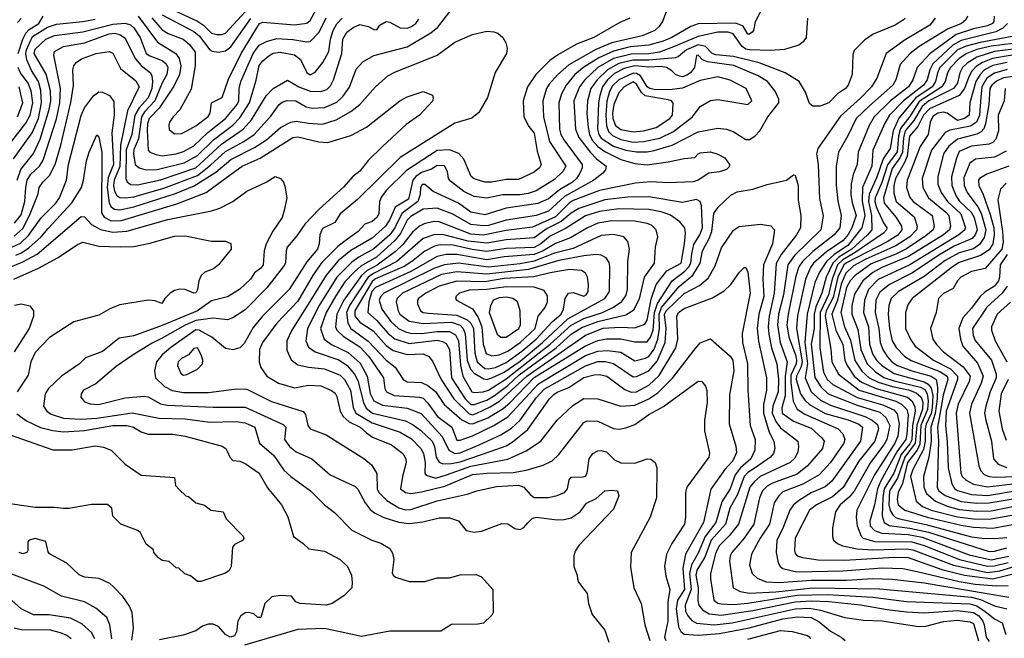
# Model space of a CAD drawing. Extents: x 501367 to 657802, y 482273 to 547541.
# Tile 380 of 656: x 609857 to 615440, y 493258 to 496766. Entities that reach past the tile are written whole.
import ezdxf

# ---------------------------------------------------------------- set-up
doc = ezdxf.new("R2010")
doc.units = 0

msp = doc.modelspace()

# ---------------------------------------------------------------- linework, layer by layer
at = {"layer": '0CON20XD'}
for points in [[(610606.6, 496776.6), (610665, 496708.3), (610698.4, 496688.4), (610784.6, 496655), (610820, 496625), (610851.5, 496581.5), (610853, 496505), (610828.9, 496371.1), (610766, 496254), (610727.1, 496215), (610707.5, 496185), (610703.2, 496166.8), (610705, 496143.8), (610735, 496118.6), (610775, 496121.1), (610805.3, 496134.7), (610855, 496163.8), (610925, 496216.7), (610937.3, 496235), (610944.2, 496295), (611005.5, 496324.5), (611041.5, 496428.5), (611112.2, 496575), (611216.8, 496745), (611235, 496752.2), (611415, 496737.3), (611485, 496745.3), (611505, 496761.2), (611570, 496885)], [(610688.8, 496838.8), (610865, 496757.2), (610899.7, 496735), (610945, 496688.7), (610975, 496681.3), (611005, 496682.2), (611025, 496690), (611137.2, 496812.8)], [(613544.4, 496865.6), (613502.7, 496755), (613483.4, 496726.6), (613458.5, 496705), (613386.3, 496673.7), (613214.5, 496635.5), (613123.4, 496596.6), (612970.5, 496509.5), (612906, 496454), (612859.9, 496400.1), (612844.2, 496375), (612822.8, 496305), (612827.6, 496215), (612861.3, 496075), (612954, 495935), (612936.7, 495905), (612890.1, 495859.9), (612785, 495796.1), (612739.5, 495780.5), (612695, 495773), (612595, 495773.2), (612505, 495754.3), (612435, 495763.9), (612375, 495792.2), (612300.6, 495850.6), (612288.9, 495865), (612282.9, 495905), (612265, 495936.2), (612225, 495939.7), (612192.2, 495917.8), (612135, 495899), (612103.4, 495876.6), (612086.4, 495855), (612061.9, 495748.1), (611986.7, 495703.3), (611955, 495632.5), (611930.8, 495595), (611855, 495526.7), (611735, 495456.6), (611662.1, 495397.9), (611595, 495317.9), (611522.1, 495197.9), (611400.3, 495005), (611371.8, 494945), (611371.3, 494891.3), (611396.3, 494836.3), (611435, 494809.3), (611495, 494794.8), (611585.7, 494785.7), (611675, 494749.8), (611699.6, 494725), (611733, 494665), (611747.1, 494567.1), (611764, 494535), (611855, 494480.6), (612015, 494426), (612079.1, 494389.1), (612131.4, 494335), (612146.7, 494306.7), (612156.2, 494255), (612154.6, 494195), (612162.4, 494182.4), (612215.8, 494165.8), (612277.5, 494185), (612415, 494233.1), (612625.8, 494274.2), (612729.3, 494320.7), (612812.5, 494375), (612905.2, 494494.8), (612992.9, 494577.1), (613055, 494617.4), (613135, 494616.4), (613265, 494574.7), (613345, 494579), (613424.6, 494615.4), (613475, 494650.7), (613557.9, 494732.1), (613679.8, 494890.2), (613715, 494932.9), (613775, 494956), (613885, 494858.5), (613900.3, 494835), (613906.4, 494775), (613881.3, 494638.7), (613880, 494475), (613918, 494348), (613922.1, 494312.1), (613900.8, 494265), (613855.7, 494214.3), (613776.8, 494103.2), (613734, 493915), (613633, 493735), (613617.1, 493655), (613625.9, 493534.1), (613586.3, 493473.7), (613578.8, 493425), (613592.1, 493322.1), (613605.7, 493295.7), (613625, 493281.2), (613705, 493275.5), (613825.1, 493284.9), (613993.5, 493316.5), (614185, 493368), (614265, 493380.4), (614345, 493375.8), (614390.8, 493350.8), (614455, 493297.6), (614514.4, 493265), (614537.1, 493245)], [(614074, 496845), (614027.1, 496752.9), (614018, 496705), (614010, 496695), (613995, 496682.9), (613985, 496683.1), (613959.8, 496729.8), (613916.9, 496746.9), (613705, 496741.4), (613663.5, 496726.5), (613554.6, 496665), (613505, 496644.6), (613425, 496621.8), (613318.5, 496611.5), (613225, 496587.4), (613140.1, 496549.9), (613055, 496496.2), (613005.8, 496454.2), (612955, 496394.7), (612928.9, 496345), (612914.3, 496295), (612918.4, 496145), (612926.1, 496115), (612941.9, 496085), (613046.7, 495945), (613046.2, 495925), (613033.9, 495895), (613013.9, 495865), (612991.7, 495845), (612918.8, 495801.2), (612855, 495750.2), (612795, 495722.8), (612615, 495697.9), (612495, 495659.8), (612415.5, 495675), (612345.4, 495725), (612201.3, 495791.3), (612155, 495831.3), (612139.5, 495830.5), (612130.7, 495815), (612127.7, 495775), (612114.3, 495735), (612023.7, 495666.3), (611984.1, 495585), (611955, 495546.5), (611865, 495465.8), (611780.3, 495419.7), (611739.5, 495390.5), (611654.7, 495305.3), (611555.1, 495144.9), (611488.4, 495015), (611479.2, 494945), (611495, 494909.1), (611531.7, 494881.7), (611666.8, 494836.8), (611714.8, 494805), (611755.2, 494755), (611775, 494719.2), (611806.9, 494595), (611822.5, 494562.5), (611856.7, 494535), (612045, 494490.2), (612088.6, 494468.6), (612129, 494439), (612196.7, 494375), (612209.8, 494345), (612218.8, 494285), (612235, 494256.1), (612257.3, 494247.3), (612305, 494249), (612355, 494259), (612531.2, 494318.8), (612615, 494350.2), (612650.3, 494369.7), (612738.4, 494441.6), (612860.3, 494615), (612885, 494640.5), (612905, 494654.2), (612970.7, 494679.3), (613055, 494736.7), (613115, 494751.3), (613145, 494753.5), (613185.6, 494745), (613288.1, 494668.1), (613325, 494653.2), (613355, 494656.4), (613425, 494692.4), (613482.7, 494747.3), (613577.3, 494905), (613589, 494955), (613582.8, 495085), (613592.7, 495105), (613625, 495128.6), (613785, 495188.9), (613852.1, 495227.9), (613890, 495265), (613938.8, 495335), (613965, 495360), (613975, 495360), (613985, 495333.3), (613999.2, 495215), (613954.2, 494985.8), (613955.3, 494935), (613984.8, 494815), (613986.4, 494665), (613998.6, 494465), (614028.1, 494385), (614025.6, 494325), (614002.8, 494275), (613945, 494224.8), (613914.3, 494185), (613885, 494106.2), (613837.5, 494032.5), (613803.5, 493915), (613743.7, 493835), (613705, 493739.8), (613665.5, 493674.4), (613655.8, 493625), (613663.6, 493535), (613630.2, 493445), (613632.5, 493412.5), (613644.7, 493385), (613668.8, 493358.8), (613694.3, 493344.3), (613795, 493333.6), (613896.9, 493345), (614255, 493424.9), (614335, 493428.3), (614398.3, 493418.3), (614536, 493376), (614641.3, 493361.3), (614745, 493357), (614955, 493325.3), (614995, 493326.4), (615095, 493353.6), (615175, 493361.1), (615245, 493352), (615265, 493341.1), (615293.2, 493243.2)], [(609825, 495538.5), (609875, 495582.3), (609913.6, 495655), (609962.4, 495777.6), (609968.1, 495815), (609988.5, 495845), (610027, 495883), (610057.4, 495945), (610091.2, 496055), (610146.7, 496296.7), (610162.1, 496392.1), (610157.8, 496482.2), (610163.5, 496505), (610176.6, 496523.4), (610207.1, 496542.9), (610291.2, 496575), (610365, 496586.1), (610385, 496576.9), (610428.6, 496488.6), (610515, 496418.5), (610535.3, 496385), (610468.7, 496248.7), (610429.5, 496055), (610425.8, 495934.2), (610393.7, 495855), (610389.1, 495825), (610395, 495792.7), (610408.6, 495768.6), (610425, 495756.7), (610455, 495754.8), (610505, 495761.2), (610675, 495809.9), (610865, 495882.7), (610939.9, 495940.1), (611025, 496018.9), (611128.8, 496075), (611186.1, 496113.9), (611280.7, 496219.3), (611327.9, 496285), (611345, 496298.2), (611373.2, 496306.8), (611422.5, 496305), (611481.8, 496271.8), (611515, 496264.8), (611585, 496267.7), (611655, 496298.6), (611690.3, 496329.7), (611727.2, 496382.8), (611765.2, 496484.8), (611802.6, 496527.4), (611865, 496562), (612055, 496612.7), (612188.1, 496691.9), (612227.2, 496722.8), (612297.5, 496815)], [(609847.6, 496575), (609874.1, 496655.9), (609891, 496689), (609910.7, 496709.3), (609966.2, 496745), (609991.1, 496785)], [(610528.4, 496785), (610638.3, 496638.3), (610743.4, 496575), (610760.5, 496545), (610771.3, 496505), (610763.7, 496455), (610731.8, 496388.2), (610648.6, 496265), (610591.3, 496205), (610582, 496175), (610580.8, 496139.2), (610584.7, 496025), (610595, 496014.7), (610631, 496001), (610665, 495994), (610745, 496005.2), (610785, 496017.8), (610845, 496051.2), (610924.7, 496125.3), (611025, 496206.4), (611089.8, 496285), (611098.8, 496305), (611100.7, 496375), (611110.7, 496415), (611180.6, 496575), (611215, 496621.5), (611257.2, 496642.8), (611315, 496658.4), (611405, 496654), (611485, 496640.5), (611505, 496642.9), (611555.8, 496694.2), (611595, 496775.4)], [(610665, 496793.2), (610845, 496698.5), (610874.5, 496674.5), (610935, 496595.7), (610948.1, 496588.1), (610985, 496582.5), (611025, 496588.8), (611055, 496611.7), (611168.2, 496771.8)], [(613317.5, 496775), (613259.4, 496750.6), (613113.3, 496665), (613013.4, 496626.6), (612912.5, 496567.5), (612863.6, 496535), (612783.8, 496455), (612736.1, 496385), (612712.7, 496305), (612715.8, 496215.8), (612745, 496160.6), (612775, 496122), (612790.8, 496020.9), (612813.6, 495945), (612803.6, 495925), (612775, 495900.4), (612685, 495859.6), (612615, 495860.3), (612535, 495845.3), (612495, 495844.7), (612435, 495863.9), (612417.3, 495877.3), (612375.6, 495975.6), (612347.8, 496007.8), (612295, 496027.1), (612225, 496024.3), (612050.1, 495909.9), (611935, 495796.4), (611908.3, 495761.7), (611896.6, 495735), (611893.8, 495665), (611882.2, 495645), (611855, 495621.2), (611815, 495605.6), (611776.7, 495565), (611695.6, 495505.6), (611660.3, 495479.7), (611571.1, 495388.9), (611521.9, 495318.1), (611435, 495170), (611315, 495044), (611234.6, 494935), (611217.8, 494895), (611215.4, 494825), (611225, 494794), (611259.4, 494745), (611325, 494705.4), (611415, 494677.9), (611495, 494692.7), (611565, 494688.9), (611625, 494663.8), (611645, 494647.8), (611655, 494629.2), (611674.2, 494545), (611691.6, 494515), (611725.7, 494485.7), (611787.3, 494455), (611822.9, 494422.9), (611857.6, 494397.6), (611965, 494354.6), (612030.4, 494305), (612046.2, 494275), (612049.2, 494255), (612026.8, 494175), (612017.3, 494105), (612044, 494084), (612075, 494079.5), (612135, 494087.8), (612268.5, 494121.5), (612425, 494186.8), (612505, 494194.5), (612655, 494197.4), (612728.6, 494211.4), (612825, 494239.7), (612875.6, 494264.4), (612915, 494299.6), (613055, 494482.5), (613075, 494490.5), (613135, 494489.1), (613225, 494448.4), (613255.8, 494444.2), (613295, 494452), (613345, 494469.6), (613425, 494526.1), (613508.1, 494571.9), (613705, 494716), (613725, 494713.3), (613745, 494687.5), (613752.9, 494662.9), (613754.3, 494595), (613740.5, 494495), (613739.6, 494435), (613767.8, 494307.8), (613765.5, 494285), (613639.6, 494115), (613633.3, 494085), (613633.2, 493945), (613626.7, 493905), (613555.2, 493794.8), (613523.8, 493735), (613513.9, 493665), (613520.5, 493610.5), (613544, 493535), (613532.8, 493465), (613532.2, 493355), (613512.9, 493265), (613520.5, 493245)], [(614323.8, 496775), (614315.9, 496664.1), (614299.9, 496640.1), (614275, 496621.2), (614193.6, 496596.4), (614115, 496590.2), (613995, 496594.5), (613975, 496598.3), (613953.9, 496613.9), (613903.5, 496685), (613874.4, 496694.4), (613815, 496695.1), (613705, 496670.6), (613565, 496611), (613485, 496581.4), (613425, 496572), (613325, 496569.6), (613225, 496545.5), (613134.4, 496495), (613060.7, 496425), (613031.1, 496385), (612998.8, 496305), (613008.1, 496145), (613028.1, 496098.1), (613093.1, 496013.1), (613127.5, 495977.5), (613182.1, 495935), (613177.9, 495915), (613163.5, 495895), (613113.1, 495855), (612946.1, 495763.9), (612855, 495680.5), (612785, 495655.8), (612726.2, 495646.2), (612615, 495629.6), (612515, 495599.3), (612486.4, 495596.4), (612415, 495604.5), (612313.6, 495663.6), (612225, 495697.5), (612145, 495690.8), (612075, 495650.4), (612055, 495628.8), (612015.7, 495554.3), (611985.8, 495515), (611880.6, 495419.4), (611792.4, 495367.6), (611753, 495335), (611701.3, 495278.7), (611650.2, 495199.8), (611595.5, 495105), (611562.4, 495015), (611584.1, 494955), (611624.6, 494924.6)], [(611576.6, 496523.4), (611610.8, 496585), (611619.5, 496655), (611635.5, 496705), (611655, 496742.4), (611684.7, 496775)], [(614878.6, 496775), (614868.6, 496765), (614820.8, 496735), (614696.2, 496683.8), (614648.9, 496651.1), (614589.3, 496590.7), (614580.9, 496569.1), (614577.8, 496455), (614555, 496394.3), (614540, 496375), (614495, 496344.5), (614445.7, 496295), (614395.8, 496275.8), (614355, 496275.8), (614335, 496291.2), (614312.5, 496355), (614276.9, 496415), (614197.1, 496465), (614050.6, 496520.6), (613905, 496557), (613805, 496566.5), (613784.3, 496575), (613745, 496613.7), (613705, 496622.4), (613637.4, 496595), (613593.6, 496556.4), (613575, 496548.9), (613425, 496535.4), (613335, 496536.8), (613255, 496517.7), (613189.3, 496480.7), (613130.7, 496425)], [(615048.7, 496775), (615018, 496735), (614878.1, 496651.9), (614770.8, 496575), (614718.1, 496435), (614687.4, 496385), (614625, 496320.2), (614511.6, 496218.4), (614383.2, 496035), (614376, 496006), (614384.7, 495944.7), (614391.3, 495751.3), (614412.9, 495652.9), (614399.5, 495575), (614250.5, 495429.5), (614212.9, 495375), (614187.8, 495205), (614160, 495095), (614154.3, 495035), (614170, 494935), (614209.4, 494825), (614197.2, 494745), (614198, 494632), (614179.2, 494565), (614181.3, 494535), (614245, 494489.8), (614345, 494449.2), (614405.3, 494395), (614417.8, 494375), (614408.4, 494335), (614325, 494235.9), (614265, 494188.5), (614125, 494136.7), (614095, 494119.8), (614069, 494095), (614051.6, 494055), (614020.4, 493905), (613964.6, 493825.4), (613895.8, 493745), (613886.3, 493725), (613881.7, 493695), (613903.1, 493545), (613943.1, 493523.1), (613995, 493512.9), (614145, 493520.6), (614355, 493543.7), (614732.2, 493537.8), (615255, 493491.2), (615305, 493478), (615385, 493441.4), (615455, 493424.8)], [(615231.9, 496785), (615222.4, 496765), (615197.3, 496745), (615117.6, 496712.4), (614956.8, 496613.2), (614906.5, 496575), (614849.2, 496510.8), (614825.3, 496425), (614808.1, 496395), (614675, 496276.5), (614600.8, 496205), (614553.5, 496106.5), (614500.3, 496015), (614487, 495935), (614487, 495827), (614496, 495736), (614514.7, 495655), (614508.3, 495585), (614474.7, 495545), (614355, 495451), (614295.2, 495395), (614275.9, 495365), (614258.2, 495311.8), (614213.8, 495095), (614207.8, 495035), (614218.6, 494965), (614256.7, 494865), (614261.9, 494835), (614259.5, 494815), (614229.8, 494750.2), (614228.9, 494708.9), (614242.2, 494602.2), (614266.5, 494556.5), (614309.3, 494529.3), (614498.1, 494445), (614525, 494418.1), (614536.3, 494385), (614530, 494365), (614455.1, 494254.9), (614390.3, 494185), (614297.6, 494132.4), (614185, 494088.1), (614161.2, 494065), (614134.8, 494025.2), (614109.6, 493905), (614055.2, 493825), (614006.8, 493735), (613996.2, 493675), (614011.2, 493625), (614038.1, 493598.1), (614089, 493579), (614163.8, 493573.9), (614345, 493586.9), (614545, 493588.3), (614695, 493596.9), (614803.7, 493593.7), (614985, 493573.2), (615465, 493491.9)], [(615383.1, 496785), (615380.2, 496755), (615372.9, 496745), (615345, 496730.8), (615265, 496714.1), (615167.4, 496682.6), (615019, 496575), (614945.2, 496494.8), (614922, 496425), (614896.8, 496385), (614794, 496305), (614702.4, 496215), (614673.9, 496166.1), (614610.8, 496015), (614606.4, 495945), (614582.2, 495887.8), (614571.3, 495835), (614570.8, 495775), (614577.9, 495727.9), (614600.2, 495655), (614575.4, 495585), (614555, 495546.9), (614526.6, 495513.4), (614431.1, 495448.9), (614357.4, 495385), (614340.3, 495359.7), (614313.1, 495295), (614267.2, 495087.2), (614262.4, 495015), (614294.2, 494825), (614286.4, 494793.6), (614262.2, 494745), (614260.6, 494725), (614284.7, 494644.7), (614309, 494609), (614335, 494584.1), (614425, 494532.9), (614555, 494496.5), (614615, 494472.7), (614636.2, 494455), (614623.9, 494375), (614461.5, 494148.5), (614423.7, 494116.3), (614345, 494082), (614278.2, 494041.8), (614245.3, 494015), (614223.6, 493985), (614183.1, 493876.9), (614150.8, 493815), (614145.9, 493745), (614158.5, 493685), (614169.5, 493665), (614184, 493654), (614264.3, 493634.3), (614525, 493639.6), (614746.9, 493656.9), (614865, 493653.1), (614946.8, 493636.8), (615185, 493579.6), (615275, 493564.5), (615395.1, 493554.9), (615462.9, 493557.2)], [(609822.8, 495977.2), (609927, 496125), (609963.8, 496206.2), (609981.2, 496295), (609976.8, 496365), (609963, 496415), (609925, 496477.6), (609898, 496538), (609891.6, 496575), (609895.1, 496595), (609930.3, 496669.7), (610015, 496724.3), (610065, 496741), (610215, 496755.7), (610285, 496769.1)], [(609827.8, 495612.2), (609865, 495659.1), (609886.6, 495735), (609891, 495815), (609899.4, 495855), (609921.1, 495888.9), (609970.2, 495935), (609990.7, 495969.3), (610066.4, 496203.6), (610083.9, 496295), (610087.8, 496375), (610050.3, 496565), (610055.3, 496585), (610105.7, 496614.3), (610225, 496635.2), (610365, 496685.4), (610395, 496688.9), (610425, 496682.2), (610455, 496661.3), (610511.4, 496545), (610546, 496506), (610598.2, 496465), (610607.2, 496447.2), (610611, 496415), (610606.4, 496375), (610585, 496322.6), (610534.5, 496265.5), (610510.8, 496225), (610493.5, 496115), (610461.6, 496028.4), (610458.8, 495865), (610466.3, 495846.3), (610485, 495831.7), (610525, 495829.3), (610655, 495856.9), (610855, 495926.4), (611000.9, 496059.1), (611124.1, 496145.9), (611172.1, 496197.9), (611213.2, 496266.8), (611255, 496333.3), (611295, 496375.4), (611375, 496423.3), (611440, 496385), (611505, 496360.8), (611565, 496358), (611599.2, 496370.8), (611619.2, 496390.8), (611636.2, 496425), (611684.3, 496575), (611688.7, 496655), (611712, 496695), (611748.1, 496721.9), (611785, 496737.6), (611835, 496726.9), (611865, 496710), (611881.7, 496708.3), (611900, 496735), (611935, 496755.5), (611955, 496752.2), (612015, 496719.1), (612055, 496717.4), (612075.4, 496725), (612102.7, 496745), (612120.9, 496769.1)], [(609843.6, 495855), (609864.1, 495915.9), (609935, 496007.3), (609972.4, 496087.6), (610024.2, 496255.8), (610033, 496305), (610032.2, 496362.2), (610006.8, 496456.8), (609938.4, 496575), (609945, 496599.2), (610004.7, 496655), (610054.6, 496675.4), (610215, 496696.7), (610385, 496741), (610455, 496746.6), (610485, 496737), (610505, 496719.2), (610539.6, 496665), (610574.3, 496575), (610595, 496561), (610665, 496535.2), (610687.5, 496515), (610697.6, 496495), (610691.7, 496455), (610665, 496407.5), (610623.7, 496305), (610565, 496242.4), (610547.9, 496215), (610530.4, 496089.6), (610505, 496030.4), (610501.5, 496005), (610511.6, 495945), (610535.2, 495925.2), (610575, 495913.5), (610636.3, 495916.3), (610790, 495955), (610865, 495994.8), (610956.3, 496083.7), (611065, 496167.6), (611105, 496208.4), (611161.1, 496295), (611198, 496422), (611215, 496506.9), (611235, 496533.4), (611269.3, 496560.7), (611295, 496575.7), (611335, 496582.2), (611415.9, 496565.9), (611449.3, 496539.3), (611485, 496466), (611505, 496453), (611531.7, 496468.3), (611576.6, 496523.4)], [(609845, 496750), (609865, 496772.8)], [(615457.5, 496745), (615431.6, 496718.4), (615392.5, 496697.5), (615195, 496648.2), (615148.3, 496621.7), (615034.9, 496515.1), (615018.3, 496481.7), (615002.9, 496425), (614982.5, 496395), (614869.3, 496305), (614789.5, 496225), (614761.9, 496178.1), (614695.2, 496025), (614688.4, 495935), (614636.8, 495815), (614634, 495736), (614649.1, 495655), (614631.7, 495585), (614552.6, 495485), (614475.1, 495435), (614431.8, 495395), (614392.7, 495335), (614365.1, 495274.9), (614321.6, 495095), (614309.6, 494935), (614324.3, 494815), (614310.8, 494735), (614345, 494655.8), (614398.3, 494608.3), (614455, 494579.7), (614655, 494513.7), (614693.4, 494493.4), (614720.6, 494470.6), (614727, 494445), (614705.9, 494375), (614615, 494262.6), (614526.1, 494113.9), (614465, 494060.6), (614374.5, 494015), (614334.7, 493985), (614254.2, 493825), (614250.8, 493755), (614255, 493738.6), (614266.3, 493726.3), (614295.3, 493715.3), (614385, 493702), (614535, 493700.6), (614815, 493718.3), (614895, 493716.6), (615085, 493648.7), (615215, 493615.1), (615375, 493594.5), (615685, 493671)], [(609812.1, 495475), (609860.8, 495499.2), (609907.6, 495542.4), (609978.5, 495641.5), (610062.2, 495725), (610082.7, 495755), (610122.8, 495855), (610133.6, 495945), (610205, 496221.9), (610225, 496265.5), (610275, 496334.4), (610305, 496357.5), (610325.8, 496354.2), (610366.1, 496336.1), (610391.6, 496301.6), (610392.2, 496225), (610379.5, 496125), (610389, 495945), (610358.3, 495871.7), (610352.9, 495815), (610364.2, 495725), (610375.1, 495705.1), (610395, 495690.6), (610425, 495686.7), (610505, 495704.9), (610740.2, 495779.8), (610847.2, 495822.8), (610968.6, 495901.4), (611055, 495973.1), (611189.4, 496040.6), (611255.8, 496085), (611335.4, 496154.6), (611394.5, 496185.5), (611425, 496190.4), (611495, 496178.4), (611575, 496173.5), (611651.6, 496198.4), (611734.8, 496245.2), (611786.2, 496285), (611875, 496385.5), (611945, 496447.1), (611985, 496468.2), (612225, 496563.9), (612325, 496638.2), (612425, 496681.5), (612505, 496700.5), (612545, 496697.8), (612568.5, 496688.5), (612596.2, 496665), (612614, 496635), (612620.8, 496605), (612617.1, 496575), (612554.1, 496465.9), (612510, 496325), (612460.5, 496239.5), (612421.7, 496208.3), (612325, 496178.2), (612014.9, 495985.1), (611773.5, 495746.5), (611674, 495665), (611643.4, 495616.6), (611575, 495581.2), (611559.7, 495545), (611555.3, 495495), (611545.3, 495465), (611485, 495391.8), (611385, 495235.4), (611233.4, 495085), (611180.4, 495019.6), (611130.6, 494929.4), (611105.3, 494904.7), (611065, 494892.9), (611025, 494900.8), (610946.2, 494966.1), (610875.5, 495005), (610855, 495006.6), (610713.5, 494906.5), (610665.3, 494865), (610632.5, 494825), (610621.1, 494775), (610626.9, 494735), (610678.2, 494685), (610722.6, 494662.6), (610785, 494652.4), (610928.3, 494651.7), (611086.6, 494673.4), (611145, 494670.7), (611285, 494600.8), (611464.7, 494544.7), (611477.8, 494527.8), (611491.6, 494465), (611504.8, 494444.8), (611595, 494411.2), (611808.1, 494278.1), (611851.9, 494241.9), (611882.9, 494192.9), (611884.7, 494105), (611893.6, 494085), (611938.4, 494038.4), (612007.8, 493997.8), (612045, 493987.2), (612075, 493988.8), (612225, 494037.3), (612394.3, 494075.7), (612450, 494095), (612560.6, 494119.4), (612686.1, 494126.1), (612715.6, 494115.6), (612752.5, 494072.5), (612775, 494056.1), (612855, 494055.7), (612905, 494067.6), (612945.5, 494085), (612962.9, 494105), (612973.6, 494156.4), (612985, 494172), (613052.6, 494172.6), (613065, 494178.2), (613075.3, 494195), (613086.1, 494275), (613107.1, 494305), (613135, 494321.6), (613155, 494323.6), (613185, 494316.1), (613229.9, 494269.9), (613265, 494253.4), (613345, 494250.9), (613415, 494275.5), (613435, 494274.4), (613460, 494255), (613468.9, 494225), (613467.1, 494055), (613432.5, 493945), (613323.5, 493745), (613320.7, 493660.7), (613339.5, 493545), (613380.9, 493455), (613401.8, 493335), (613429.5, 493245)], [(615615, 496694.2), (615303.8, 496636.2), (615224.6, 496615.4), (615175, 496595.3), (615075, 496495.6), (615061, 496465), (615049.8, 496415), (615030.1, 496385), (614937.5, 496322.5), (614842, 496208), (614809.9, 496135), (614793.4, 496035), (614752.4, 495977.6), (614717.3, 495872.7), (614673.8, 495776.2), (614670, 495735), (614686.2, 495655), (614689, 495575), (614664.7, 495545.3), (614575.6, 495465), (614501.2, 495418.8), (614467.2, 495385), (614430.2, 495305), (614405.6, 495215.6), (614371.9, 495138.1), (614362.2, 495095), (614362.5, 495015), (614345.5, 494925), (614366, 494736), (614401.1, 494681.1), (614441.9, 494645), (614605, 494579), (614735, 494539.7), (614769.1, 494509.1), (614791.3, 494465), (614774.2, 494385), (614757.8, 494355), (614680.8, 494255), (614588.7, 494091.3), (614561.2, 494058.8), (614509.7, 494015), (614483.1, 493975), (614466.1, 493885), (614466.1, 493835), (614472.3, 493815), (614494.5, 493795), (614522, 493782), (614606, 493766), (614695, 493760.3), (614885, 493765.3), (614920.5, 493759.5), (615152.1, 493672.1), (615345, 493631.5), (615415, 493640.7), (615695, 493726.1)], [(615615, 496646.2), (615365.1, 496615.1), (615283.8, 496596.2), (615227.8, 496575), (615185, 496546.5), (615135.5, 496495), (615118.4, 496465), (615104.8, 496415), (615086.4, 496385), (614957.4, 496302.6), (614905, 496217.1), (614851.5, 496148.5), (614839.9, 496105), (614833.2, 496016.8), (614777.3, 495942.7), (614745, 495843.4), (614707.7, 495755), (614705.3, 495735), (614715, 495700.4), (614754.3, 495614.3), (614773.3, 495585), (614772.2, 495575), (614755.3, 495555), (614595, 495444.8), (614525, 495404.6), (614494.4, 495375), (614464.3, 495295), (614443.1, 495205), (614395.2, 495105), (614394.3, 494905), (614415, 494766.9), (614435.2, 494725), (614467, 494697), (614605, 494622.8), (614752, 494582), (614813.9, 494553.9), (614831.7, 494531.7), (614844.1, 494475), (614835.7, 494404.3), (614819.9, 494365), (614703.6, 494185), (614604, 493985), (614600, 493945), (614605.3, 493895), (614627.7, 493837.7), (614639.6, 493825), (614706, 493806), (614915, 493804), (614985, 493784.7), (615185.1, 493705.1), (615345, 493667.6), (615385, 493668.7), (615462.3, 493687.7)], [(615659.9, 496619.9), (615385, 496585.4), (615285, 496553.7), (615230.1, 496519.9), (615203.8, 496495), (615188.7, 496465), (615175, 496406.1), (615151.9, 496375), (615011.7, 496305), (614975, 496274), (614926.4, 496193.6), (614878.7, 496135), (614867.7, 496095), (614863.3, 496015), (614848, 495982), (614805, 495921.9), (614755.4, 495755), (614759.7, 495725), (614826.2, 495645), (614857.2, 495595), (614858.5, 495575), (614836, 495544), (614775, 495505.4), (614545, 495387.6), (614530, 495375), (614496.7, 495305), (614469.9, 495190.1), (614430.2, 495115), (614424.4, 495085), (614456.7, 494896.7), (614461.4, 494825), (614499.5, 494755), (614617.8, 494665), (614825, 494602.2), (614856.5, 494585), (614886.8, 494555), (614894.6, 494524.6), (614886.6, 494415), (614880.8, 494385), (614865, 494363), (614831.6, 494315), (614740, 494150), (614721.3, 494105), (614705, 494014.4), (614677.2, 493922.8), (614680.3, 493895), (614705, 493869.1), (614745, 493854.6), (614895, 493846.6), (614975, 493830.6), (615241.2, 493731.2), (615365, 493703.4), (615465, 493724.3)], [(613355, 496016.4), (613415, 496016.5), (613455, 496024.8), (613556.7, 496053.4), (613705, 496130.2), (613815, 496150.6), (613865, 496145.3), (613902.7, 496132.7), (613975, 496086.5), (613995, 496086.7), (614024.6, 496105.4), (614054.6, 496135.4), (614098.9, 496215), (614162.4, 496295), (614161.9, 496315), (614140.3, 496360.3), (614097.8, 496415), (614045, 496446.9), (613906.3, 496506.3), (613756.3, 496526.3), (613729, 496539), (613704.7, 496565.3), (613695, 496562), (613683.5, 496495), (613659.8, 496465), (613639.6, 496450.4), (613615, 496442.2), (613597.8, 496445), (613575.4, 496455.4), (613554.2, 496475), (613525.4, 496495), (613495, 496501), (613425, 496497.1), (613345, 496503.8), (613285, 496488.3), (613229.8, 496460.2), (613190.9, 496425), (613162.4, 496385), (613146.4, 496335), (613139, 496295), (613133.8, 496145), (613141.1, 496115), (613154.1, 496094.1), (613225, 496049.3), (613295, 496026.5), (613355, 496016.4)], [(615485.4, 496564.6), (615372.8, 496545), (615317, 496523), (615280.1, 496499.9), (615255.8, 496474.2), (615239.1, 496440.9), (615214.6, 496375), (615185, 496335.2), (615015, 496259.6), (614982.1, 496225), (614950.5, 496159.5), (614902.2, 496105), (614888.5, 495991.5), (614874.6, 495955.4), (614823.2, 495865), (614813.6, 495825), (614813, 495783), (614827, 495735), (614928.1, 495648.1), (614945.7, 495595), (614942.2, 495575), (614904.4, 495535), (614825, 495482.9), (614655, 495407.7), (614585, 495369.9), (614541.8, 495328.2), (614515.5, 495265.5), (614494.2, 495175), (614461.8, 495095), (614484.3, 495004.3), (614525, 494924.4), (614536.1, 494835), (614548.6, 494805), (614588.3, 494745), (614630.7, 494710.7), (614714, 494674), (614890.6, 494625), (614916.5, 494605), (614932.6, 494572.6), (614935.3, 494545), (614919.8, 494465), (614915, 494382.5), (614905, 494361), (614855, 494300.3), (614813.5, 494195), (614758.6, 494105), (614751.1, 494055), (614748, 493952), (614758.1, 493915), (614787.6, 493897.6), (614905, 493882.5), (615010.3, 493860.3), (615355, 493750.5), (615385, 493751.2), (615455, 493770.5)], [(609772.8, 496025), (609891.2, 496178.8), (609916.1, 496225), (609932.1, 496295), (609921.8, 496361.8), (609905.2, 496405), (609861.8, 496465), (609847.7, 496495)], [(615457, 496523), (615375, 496505.5), (615328.6, 496481.4), (615302.3, 496455), (615279.5, 496415), (615244.2, 496295), (615240.3, 496225), (615214.7, 496205), (615174.5, 496194.5), (615116.2, 496236.2), (615095, 496241.6), (615064, 496235), (615035, 496216.8), (615020.3, 496185), (615007.8, 496115), (614963.8, 496046.2), (614889.4, 495855), (614885.6, 495815), (614905, 495756.9), (614923.2, 495735), (615030.8, 495655), (615043.3, 495595), (615036.7, 495575), (614995, 495539.7), (614885, 495467), (614824.6, 495435.4), (614685, 495381.9), (614594.1, 495315), (614566.8, 495285), (614545, 495247.5), (614512.9, 495105), (614533.1, 495025), (614568.5, 494948.5), (614593.1, 494833.1), (614632.9, 494772.9), (614674, 494735), (614725, 494710.3), (614805.5, 494685.5), (614896.9, 494666.9), (614940, 494650), (614969.5, 494625), (614977.6, 494597.7), (614976.8, 494556.8), (614944.1, 494465.9), (614935.1, 494364.9), (614876.5, 494285), (614835, 494165.9), (614790, 494095), (614785.5, 494015), (614792.6, 493982.6), (614807.1, 493957.1), (614823.7, 493943.7), (614846.2, 493936.2), (614995, 493903.1), (615255, 493833.7), (615315, 493824.8), (615385, 493822.9), (615455, 493830.3)], [(613335, 496072.2), (613395, 496074.3), (613486.7, 496093.3), (613565, 496131.2), (613672.7, 496215), (613715, 496274.4), (613775, 496307.8), (613815, 496313.1), (613986, 496285), (614009.2, 496305), (613975.6, 496375), (613885, 496423.8), (613815, 496442.3), (613715, 496421.1), (613615, 496377), (613541.2, 496368.8), (613455, 496369.9), (613430, 496375), (613415.2, 496385), (613376.9, 496446.9), (613355, 496459.9), (613335, 496462.7), (613254.1, 496425), (613219.1, 496390.9), (613201.8, 496358.2), (613186.9, 496303.1), (613181.4, 496225), (613184.3, 496164.3), (613195, 496132.3), (613218.6, 496108.6), (613265, 496086.2), (613335, 496072.2)], [(615456, 496484), (615385, 496463.5), (615341.3, 496435), (615313.2, 496385), (615306.1, 496326.1), (615299.2, 496225), (615281.6, 496185), (615248.9, 496161.1), (615131.5, 496138.5), (615104.1, 496125.9), (615027.8, 496025), (614975.2, 495865), (614978.1, 495815), (615009.5, 495755), (615109, 495675), (615124.8, 495655), (615134.8, 495595), (615129.4, 495575), (615096.1, 495545), (614896.7, 495423.3), (614745, 495360.4), (614695, 495333.1), (614637, 495285), (614590.2, 495209.8), (614574.6, 495145.4), (614575.1, 495095.1), (614609.7, 495009.7), (614625.7, 494895), (614662.3, 494815), (614709.3, 494769.3), (614757.6, 494737.6), (614815, 494717.4), (614965, 494682.1), (614988.7, 494668.7), (615002.9, 494645), (615009, 494605), (615005.3, 494555), (614967.7, 494465), (614960.3, 494359.7), (614945.3, 494324.7), (614891.7, 494255), (614863.6, 494136.4), (614837.4, 494085), (614832.6, 494045), (614838.8, 494015), (614875.3, 493985), (615002.3, 493945), (615195, 493899.4), (615265, 493888.4), (615375, 493882), (615537.4, 493912.6)], [(615545, 496451.7), (615435, 496435.8), (615395, 496418.1), (615368.7, 496395), (615358.1, 496375), (615352.9, 496285), (615334.2, 496175.8), (615323.8, 496146.2), (615309.4, 496130.6), (615285, 496117.5), (615175, 496089.2), (615125, 496048.9), (615096, 496005), (615063.1, 495875), (615063, 495833), (615082.3, 495785), (615117.3, 495735), (615193.4, 495665), (615218.7, 495591.3), (615216.1, 495573.9), (615182, 495545), (614905, 495375.4), (614725, 495292), (614670.3, 495235), (614646.5, 495175), (614641, 495105), (614669.3, 495025), (614675.8, 494925), (614695, 494867.5), (614715, 494834.8), (614745, 494804.2), (614815, 494759), (614985, 494712.7), (615008.5, 494698.5), (615026.2, 494676.2), (615034.5, 494635), (615031.2, 494565), (615025, 494533.4), (614997.7, 494472.3), (614991.2, 494445), (614991.8, 494375), (614982.1, 494327.8), (614921.7, 494215), (614908.9, 494175), (614940, 494035), (614976.7, 494005), (615025, 493984.9), (615175, 493947.1), (615265, 493935.8), (615355, 493933.7), (615535, 493965.1)], [(609844.8, 496215), (609874.3, 496295), (609853.7, 496385)], [(613130.7, 496425), (613096.2, 496375), (613075.8, 496305), (613073.5, 496233.5), (613080, 496155), (613088.7, 496115), (613103.4, 496083.4), (613135, 496046.8), (613175, 496019), (613265, 495973.3), (613345, 495949.6), (613415, 495942.2), (613535, 495959.2), (613625, 495979.6), (613686.1, 495983.9), (613703.3, 496005), (613715, 496010), (613775, 496015.6), (613815, 496004), (613855, 495982), (613881.9, 495945), (613879.5, 495930.5), (613864.5, 495915.5), (613825, 495902.2), (613764.5, 495895.5), (613704.5, 495855.5), (613675, 495847.3), (613535, 495840), (613435, 495846.9), (613349.6, 495839.6), (613145, 495798), (612995, 495739.7), (612971.9, 495725), (612895, 495648.7), (612765, 495588.4), (612615, 495570.8), (612485, 495543.7), (612415, 495550), (612235, 495619.3), (612205, 495620.6), (612151, 495609), (612125, 495595.2), (612085, 495561.1), (612028.9, 495491.1), (611988.4, 495451.6), (611885, 495373), (611827.2, 495342.8), (611794.8, 495315.2), (611694.6, 495175.4), (611656.3, 495095), (611647.6, 495025), (611655.8, 495005), (611690.5, 494970.5), (611785, 494909.8), (611836, 494855), (611919.7, 494735), (611926.8, 494675), (611936.2, 494655), (611981.2, 494635), (612125, 494626.1), (612145, 494618.9), (612171.5, 494591.5), (612225.6, 494515.6), (612306.6, 494455), (612335, 494382), (612355, 494381.4), (612425, 494405.6), (612545.4, 494465), (612625.9, 494514.1), (612799.2, 494700.8), (613065, 494861), (613135, 494886.3), (613190.7, 494890.7), (613265, 494881.2), (613345, 494831.8), (613405, 494845.7), (613425, 494856.1), (613455, 494898.4), (613476, 494954), (613485.3, 495015), (613482.7, 495095), (613496.1, 495133.9), (613596.6, 495253.4), (613673.7, 495316.3), (613715.7, 495384.3), (613728.1, 495455), (613766.9, 495525), (613781.4, 495565), (613792.3, 495667.7), (613816.7, 495703.3), (613888.5, 495771.5), (613925, 495789.4), (614014.4, 495805.6), (614095, 495831.9), (614204.2, 495855.8), (614245, 495886.7), (614255, 495883.3), (614270.4, 495825), (614272, 495742), (614286.7, 495655), (614285.3, 495585), (614262.2, 495545), (614175.2, 495435), (614146.9, 495383.1), (614135.7, 495215), (614106.8, 495085), (614101, 495025), (614105, 494982), (614120.3, 494905), (614150.2, 494815), (614159.4, 494725), (614158.2, 494655), (614127.4, 494575), (614124.7, 494535), (614145, 494486.9), (614171.3, 494451.3), (614268.8, 494375), (614273.2, 494345), (614268.4, 494315), (614251.5, 494278.5), (614226.2, 494255), (614055.3, 494175), (614022.9, 494147.1), (613997.7, 494115), (613932.2, 493905), (613880.1, 493839.9), (613825.7, 493785), (613803.5, 493745), (613774, 493625), (613774.7, 493595.3), (613793.9, 493475), (613815, 493457.1), (613835, 493452.8), (613905, 493449.7), (613985, 493456.7), (614265, 493501.8), (614436.7, 493506.7), (614695, 493490.4), (614885, 493466.9), (615245, 493454), (615285, 493442.5), (615330.8, 493410.8), (615385, 493367.9), (615427.1, 493345), (615449.1, 493279.1)], [(613335, 496129.7), (613395, 496134.8), (613465.4, 496155), (613544.1, 496205), (613558.4, 496225), (613563.1, 496293.1), (613552.1, 496305), (613535, 496311.2), (613404.3, 496334.3), (613382.1, 496352.1), (613355, 496399.4), (613335, 496412.8), (613284.7, 496385), (613255, 496351.6), (613226.5, 496285), (613218, 496235), (613219.5, 496205), (613236.4, 496166.4), (613265, 496143.9), (613335, 496129.7)], [(609835, 495430), (609867, 495443), (609908.8, 495471.2), (609978.1, 495535), (610018.1, 495581.9), (610153.2, 495726.8), (610206.9, 495815), (610219.7, 495855), (610235.5, 495965), (610251.2, 496015), (610295, 496112), (610305, 496100), (610323.6, 496015), (610320.8, 495670.8), (610336.9, 495646.9), (610375, 495626.1), (610435, 495626.8), (610748.4, 495721.6), (610913.7, 495786.3), (611029.6, 495870.4), (611118.8, 495935), (611219.9, 495980.1), (611405, 496097.6), (611435, 496102.2), (611553.4, 496073.4), (611605, 496068.5), (611735, 496108.5), (611823, 496157), (612012, 496305), (612055, 496327.5), (612145, 496358), (612198.3, 496338.3), (612202.5, 496325), (612198.8, 496305), (612124, 496225), (612048.9, 496171.1), (611913.4, 496046.6), (611832.9, 495967.1), (611785, 495907.3), (611745, 495874.5), (611695, 495818.5), (611555, 495690.8), (611473.1, 495606.9), (611429.2, 495540.8), (611374.6, 495475), (611367.5, 495455), (611364, 495386), (611357.6, 495372.4), (611258.4, 495245), (611135, 495120.8), (611065, 495074.5), (611035, 495063.6), (610954.2, 495074.2), (610855, 495059.5), (610795.9, 495034.1), (610665, 494959.3), (610608.1, 494931.9), (610500.5, 494865), (610405, 494798.5), (610288.3, 494701.7), (610219.2, 494665), (610205.8, 494645), (610204, 494625), (610225, 494598.8), (610256.8, 494586.8), (610304.6, 494584.6), (610455, 494621.6), (610565, 494631.8), (610585, 494626.9), (610655, 494587.8), (610695, 494580.8), (610955, 494568), (611135, 494569.5), (611350.9, 494470.9), (611366.4, 494455), (611358.8, 494385), (611386.5, 494345), (611425, 494315.4), (611513.1, 494275), (611617.5, 494185), (611759.2, 494119.1), (611775, 494103.3), (611816.7, 494026.7), (611845, 493987.9), (611868.5, 493968.5), (611922.2, 493942.2), (612007.1, 493917.1), (612065, 493908), (612142.3, 493917.7), (612235, 493941.3), (612295, 493940.4), (612345, 493924.5), (612389.2, 493869.2), (612435, 493859.6), (612475.4, 493864.6), (612590.3, 493909.7), (612625, 493906.7), (612665, 493880), (612695, 493875.7), (612715, 493887.1), (612737.9, 493912.1), (612763.1, 493936.9), (612785, 493945.4), (612905, 493930.5), (612945, 493931.1), (612985, 493940.8), (613035.5, 493974.5), (613071.2, 494025), (613125, 494050), (613175, 494093.3), (613215, 494098.8), (613247.5, 494095), (613253.8, 494065), (613225, 493990), (613026.7, 493785), (613007.3, 493752.7), (613000, 493725), (613000, 493665), (613018.8, 493615), (613020, 493595), (613026.4, 493576.4), (613075, 493512.5), (613082, 493455), (613102.3, 493392.3), (613175, 493303.8), (613196.8, 493236.8)], [(615445.9, 496375), (615439.7, 496305), (615405.2, 496224.8), (615406.8, 496135), (615392.3, 496087.7), (615375, 496069.5), (615355, 496060.2), (615255, 496048.6), (615185, 496018.1), (615168.7, 495981.3), (615140.4, 495875), (615143.3, 495825), (615167, 495765), (615186.8, 495736.8), (615252.5, 495675), (615269.6, 495645), (615286.4, 495575), (615275.7, 495545), (615257.8, 495525), (615155, 495480.9), (615069.3, 495430.7), (614919.9, 495330.1), (614789.2, 495265), (614735, 495221.2), (614711.2, 495175), (614708, 495105), (614729.1, 495015), (614736.2, 494935), (614750.7, 494895), (614776.4, 494855), (614803, 494825), (614835, 494805.4), (614915.1, 494775.1), (615024.7, 494744.7), (615054.6, 494724.6), (615061.8, 494681.8), (615059.3, 494615), (615048.2, 494531.8), (615023.7, 494455), (615025.7, 494375.7), (615012.7, 494285), (614981.9, 494175), (614984.2, 494115), (614999, 494079), (615050.7, 494035), (615116.7, 494006.7), (615185, 493987.4), (615285, 493978.9), (615365, 493981.4), (615535, 494013.8)], [(615450.3, 496019.7), (615385, 495985.9), (615275.9, 495974.1), (615245, 495952.8), (615210.3, 495869.7), (615212.8, 495825), (615229.8, 495785), (615290.3, 495705), (615309.4, 495669.4)], [(615465, 495934.3), (615340.9, 495889.1), (615300, 495865), (615294.6, 495855), (615295.9, 495825), (615320, 495775), (615360.3, 495660.3), (615380.6, 495585), (615382.3, 495545), (615374.4, 495495.6), (615355, 495461.1), (615305, 495427.8), (615185, 495388.9), (615146.9, 495365), (614917.7, 495185), (614895, 495152.9), (614879.4, 495105), (614880.3, 495015), (614909.5, 494949.5), (614935, 494915.4), (615038.8, 494835), (615135.8, 494785.8), (615175.2, 494745), (615175.5, 494725), (615111.1, 494545), (615107.1, 494465), (615115.5, 494374.5), (615121.4, 494225), (615143.1, 494133.1), (615158.2, 494108.2), (615175.1, 494095.1), (615255, 494073.2), (615345, 494067.6), (615525, 494098.2)], [(609762.5, 495345), (609875, 495391.9), (609955.5, 495435.5), (610205, 495649.2), (610225, 495648.8), (610264.8, 495604.8), (610315.2, 495575.2), (610385, 495560.5), (610465, 495566.7), (610697.4, 495632.6), (610945, 495681.8), (610992.8, 495697.2), (611065, 495734.5), (611145, 495792.5), (611255.4, 495844.6), (611305, 495876.2), (611335.9, 495865.9), (611353.3, 495845), (611361.2, 495821.2), (611371.1, 495755), (611358.8, 495691.2), (611345.7, 495644.3), (611292.5, 495567.5), (611254.5, 495495.5), (611243.6, 495455), (611238.2, 495375), (611225, 495356.9), (611189.2, 495330.8), (611165, 495293.6), (611104, 495236), (611035, 495194), (610945, 495171.4), (610864.6, 495115), (610665, 495031.2), (610505, 494973.4), (610420.6, 494959.4), (610326.7, 494885), (610230.9, 494849.1), (610196.9, 494815), (610094.4, 494745), (610019.6, 494675), (610001.2, 494645), (609992.3, 494575), (610011.2, 494545), (610035, 494529.2), (610105, 494507), (610205, 494500.2), (610295, 494505.4), (610495, 494535.6), (610645.9, 494505.9), (610795, 494502.6), (610935, 494483.9), (611085, 494487), (611135, 494478.9), (611190, 494455), (611217.6, 494365), (611297.3, 494295), (611355, 494211.1), (611395, 494175.5), (611505.5, 494095), (611585.3, 494015.3), (611641.9, 493971.9), (611740.9, 493870.9), (611854, 493815), (611905, 493797.5), (611955, 493766.9), (611970.5, 493740.5), (611977.9, 493705), (611968.3, 493628.3), (611974.3, 493615), (611988.8, 493605), (612065, 493579.2), (612155, 493579.2), (612225, 493600), (612295, 493600), (612355, 493618), (612445, 493618.8), (612475, 493606.7), (612540, 493535), (612542.5, 493405), (612535, 493390), (612486.4, 493343.6), (612455, 493337.5), (612305, 493336.7), (612245, 493297.5), (611955, 493299.2), (611795, 493268.8), (611674, 493295), (611583.8, 493313.8), (611435, 493308.1), (611131.7, 493218.3)], [(615450.8, 495839.2), (615417.6, 495805), (615403, 495745), (615429.5, 495565), (615433.4, 495505), (615425.4, 495465), (615330.8, 495355), (615255, 495337), (615193.8, 495305), (615175, 495285.6), (615149.2, 495240.8), (615095, 495212.7), (615067.5, 495185), (615053.9, 495105), (615022, 495015), (615035.3, 494955), (615055, 494923.1), (615095, 494882.5), (615207.7, 494797.7), (615246.2, 494745), (615240.9, 494715), (615178.3, 494585), (615166.7, 494535), (615193.4, 494195), (615201.7, 494175), (615224.6, 494154.6), (615265, 494131.3), (615345, 494116.4), (615505, 494136.3)], [(612425, 494473.2), (612511.2, 494508.8), (612598.6, 494561.4), (612636.9, 494593.1), (612775, 494736), (613065, 494917.3), (613135, 494946.7), (613185, 494956.5), (613265, 494955.5), (613345, 494939.4), (613415, 494939.5), (613434.7, 494965.3), (613449.3, 495005), (613456.5, 495105), (613473.4, 495156.6), (613557.7, 495285), (613629.5, 495340.5), (613652.1, 495365), (613662.1, 495385), (613668.1, 495438.1), (613679.2, 495490.8), (613713.9, 495545), (613727.9, 495585), (613722.9, 495712.9), (613715.6, 495735.6), (613695, 495746.4), (613615, 495728.4), (613425, 495761.1), (613305, 495759.8), (613175.8, 495745), (613028.1, 495695), (612985, 495669.2), (612927.7, 495622.3), (612848.8, 495581.2), (612775, 495528.5), (612615, 495517.5), (612505, 495498.8), (612399.5, 495510.5), (612255, 495548.3), (612205, 495546.2), (612145, 495525.2), (611995.8, 495394.2), (611863.2, 495326.8), (611832.8, 495305), (611727.7, 495145), (611709.5, 495105), (611717.7, 495047.7), (611734.8, 495015), (611833.6, 494943.6), (611935, 494835.2), (611986, 494796), (612031.6, 494725), (612055, 494711.5), (612135, 494708.3), (612171.8, 494691.8), (612215, 494658.2), (612263.3, 494583.3), (612365, 494496.8), (612405, 494475.9), (612425, 494473.2)], [(612425, 494525.7), (612445, 494533), (612525, 494570.1), (612577.6, 494602.4), (612732.2, 494745), (613065, 494976.3), (613165, 495015.9), (613262.5, 495022.5), (613345, 495018.4), (613401.1, 495038.9), (613415, 495062.2), (613438.5, 495181.5), (613466.2, 495263.8), (613527.4, 495342.6), (613606.9, 495385), (613626.3, 495495), (613633.1, 495555), (613628.9, 495585), (613599.8, 495619.8), (613548, 495658), (613495, 495676.8), (613425, 495689), (613255, 495692.5), (613145, 495678.8), (613065, 495653.4), (612955.5, 495584.5), (612865, 495538.9), (612812.2, 495495), (612775, 495474.4), (612615, 495468.5), (612505, 495451.5), (612422.2, 495462.2), (612315, 495486.9), (612240.8, 495489.2), (612208.7, 495481.3), (612155, 495453.8), (612088.9, 495401.1), (612041.7, 495368.3), (611875, 495295.5), (611855, 495281.2), (611757.8, 495115), (611757.2, 495085), (611785, 495050), (611862.2, 495002.2), (611935, 494918.4), (611975, 494889.3), (612055, 494867.4), (612145, 494871.3), (612176.5, 494856.5), (612198.5, 494828.5), (612247.7, 494725), (612319.1, 494615), (612405, 494531.1), (612425, 494525.7)], [(615309.4, 495669.4), (615334.4, 495575), (615325, 495530), (615298.9, 495491.1), (615265, 495466.7), (615185, 495444.6), (615105, 495401.1), (614985, 495309.7), (614840.9, 495225), (614798.9, 495185), (614786.1, 495145), (614781.3, 495095), (614788.5, 495015), (614804.9, 494944.9), (614826.6, 494906.6), (614876.7, 494856.7), (614912.9, 494833), (615075, 494771.5), (615116.6, 494745), (615120.1, 494725), (615093.2, 494636.8), (615072.3, 494517.7), (615061.5, 494455), (615066.4, 494375), (615060.2, 494115), (615068.7, 494095), (615105, 494068.1), (615195, 494033.8), (615285, 494023.3), (615355, 494025.7), (615535, 494056.8)], [(611624.6, 494924.6), (611719.1, 494879.1), (611787.9, 494817.9), (611827.4, 494745), (611845.3, 494645.3), (611865, 494605.2), (611915, 494580.3), (612055, 494562.3), (612132.8, 494532.8), (612251.8, 494401.8), (612289.8, 494325), (612325, 494306.5), (612355, 494310), (612463.2, 494355), (612585, 494411.9), (612645, 494449.6), (612694.8, 494495), (612785, 494620.9), (612830.2, 494669.8), (613065, 494803), (613135, 494827), (613178.3, 494828.3), (613225, 494816.5), (613335, 494741.1), (613355, 494742.2), (613425, 494774), (613470.9, 494829.1), (613518, 494935), (613522.9, 495015), (613514, 495094), (613522.5, 495115), (613625, 495213.4), (613711, 495259), (613760.7, 495299.3), (613800.1, 495369.9), (613837.2, 495472.8), (613905, 495572.9), (613937.1, 495592.9), (614057.1, 495607.1), (614116.3, 495596.3), (614137.5, 495575), (614125, 495495.7), (614075.2, 495375.2), (614071.6, 495295), (614076.2, 495196.1), (614049, 495095), (614039.3, 495015), (614046.3, 494943.7), (614090.9, 494735), (614090.9, 494665), (614075.6, 494584.4), (614074.6, 494535), (614106, 494426), (614134.1, 494375), (614138.7, 494335), (614131.5, 494305), (614114.6, 494285), (614028.3, 494225), (613985, 494197.7), (613964.3, 494175), (613926.7, 494073.3), (613883.4, 493995), (613858.5, 493905), (613778, 493815), (613741.7, 493718.3), (613696.4, 493645), (613690.5, 493615), (613703.7, 493545), (613701.7, 493471.7), (613708.1, 493445), (613729.3, 493419.3), (613767, 493397), (613835, 493389.6), (614015, 493415.3), (614255, 493465.4), (614345, 493470.8), (614445, 493467), (614625, 493447.4), (614775, 493420.6), (614885, 493408.8), (614985, 493402.2), (615175, 493414.7), (615265, 493404.6), (615295.5, 493385), (615318.2, 493355), (615326.5, 493335), (615336.5, 493265), (615355, 493240)], [(612435, 494584), (612505, 494607.7), (612550.2, 494635), (612625, 494691.2), (612688.9, 494751.1), (612899.7, 494905), (612985, 494982.4), (613045, 495019.9), (613135, 495054), (613295, 495091.9), (613339.3, 495120.7), (613372.5, 495182.5), (613400.5, 495305), (613456.9, 495385), (613461.4, 495475), (613474.7, 495535), (613466.7, 495575), (613439.9, 495599.9), (613415, 495610.9), (613345, 495622.6), (613215, 495625.5), (613135, 495611.4), (613076.1, 495585), (612980.4, 495529.6), (612895, 495496.9), (612825.1, 495454.9), (612775, 495434.4), (612605, 495420.5), (612505, 495404.6), (612335, 495434.6), (612275, 495433.7), (612225, 495423.5), (612075, 495338.6), (611875, 495246.5), (611854.3, 495225), (611836, 495165), (611831.2, 495105), (611881, 495061), (611946.5, 494986.5), (611985, 494956.2), (612065, 494928.9), (612225, 494947.8), (612255, 494941.7), (612275, 494929.7), (612293.8, 494895), (612304.8, 494735), (612382.7, 494615), (612415, 494584.5), (612435, 494584)], [(612435, 494650.8), (612485, 494654.8), (612515, 494664.9), (612615, 494728.7), (612864.9, 494925.1), (612985, 495034.1), (613055, 495070.7), (613161.3, 495105), (613224.6, 495135.4), (613271.9, 495168.1), (613296.7, 495203.3), (613304.3, 495235), (613305.3, 495395), (613314.6, 495465), (613305, 495508.8), (613282, 495535), (613225, 495548.6), (613155, 495542.7), (612995, 495469.1), (612888.7, 495441.3), (612775, 495397.3), (612695, 495381.8), (612515, 495361.8), (612345, 495385.6), (612265, 495375.9), (612205.2, 495355.2), (611922.2, 495215), (611903.9, 495195), (611895.7, 495175), (611911.3, 495125), (611960.8, 495055), (612005.6, 495015.6), (612045, 494995.5), (612075, 494989.1), (612135, 494986.4), (612225, 494997.4), (612295, 494997.6), (612328.6, 494978.6), (612345.6, 494945.6), (612356.3, 494806.3), (612370.4, 494745), (612420, 494655), (612435, 494650.8)], [(609824.6, 495295), (609963.7, 495356.3), (610075, 495417.2), (610185, 495491.5), (610215, 495504.5), (610305, 495480.7), (610427.6, 495477.6), (610505, 495478.8), (610595, 495497.8), (610735, 495537.5), (610795, 495540.4), (610945, 495510.5), (611025, 495509.4), (611055, 495496.7), (611055.8, 495465), (610984.4, 495375), (610956.3, 495353.7), (610906.8, 495333.2), (610886.4, 495315), (610872.1, 495285), (610864.4, 495235), (610855, 495216), (610844.6, 495214.6), (610795, 495236.4), (610765, 495237.3), (610735, 495230), (610709.4, 495215), (610680, 495185), (610663.3, 495156.7), (610625, 495170.9), (610585, 495175.3), (610425, 495148), (610371.9, 495128.1), (610305, 495089.6), (610165, 495052.5), (610026.4, 494963.6), (609945, 494879.4), (609920, 494825), (609905, 494750), (609842.4, 494655)], [(612505, 494725.5), (612535, 494734), (612605, 494767.7), (612695, 494829.3), (612821.2, 494935), (612965, 495068.8), (613175.3, 495185), (613201.4, 495225), (613204.2, 495365.8), (613199.5, 495389.5), (613182.1, 495415), (613155, 495430.9), (613125, 495434.8), (613055, 495427.6), (612915, 495400.7), (612741.4, 495348.6), (612505, 495321.9), (612335, 495336.4), (612249.6, 495320.4), (612028.1, 495215), (611997.2, 495185), (611992.2, 495165), (612002.9, 495115), (612013, 495095), (612065, 495055.9), (612145, 495042.4), (612305, 495049.8), (612355, 495033.1), (612371.9, 495015), (612383.1, 494985), (612395.1, 494835), (612413.5, 494783.5), (612435, 494761.5), (612488.7, 494728.6), (612505, 494725.5)], [(615456.2, 495433.8), (615415.7, 495375), (615413.7, 495305), (615407, 495285), (615385, 495254.8), (615328.9, 495221.1), (615303.1, 495196.9), (615255, 495130), (615204.1, 495075), (615183.1, 495015), (615191.6, 494955), (615205, 494913.8), (615287.7, 494817.7), (615320.8, 494745), (615309.3, 494705), (615254.4, 494585), (615241.9, 494535), (615296, 494236), (615306.9, 494206.9), (615326, 494186), (615354.3, 494175), (615391, 494171), (615625, 494179.1)], [(612515, 494785.4), (612555, 494794.3), (612615, 494821.4), (612705, 494886.4), (612785, 494954), (612876.6, 495053.4), (612926.7, 495095), (612941.5, 495125), (612949.2, 495185), (612969.5, 495215), (612995, 495218.9), (613055, 495197.5), (613069.2, 495205), (613081.2, 495225), (613082.4, 495265), (613077.3, 495305), (613065, 495328.6), (613043.1, 495343.1), (612975, 495348.3), (612865, 495330.9), (612771.6, 495308.4), (612605, 495297.4), (612495, 495280.2), (612335, 495282.2), (612235.9, 495254.1), (612159.6, 495215), (612118.5, 495185), (612112.3, 495175), (612113.1, 495155), (612130.5, 495115), (612145, 495106.2), (612175, 495101.3), (612335, 495089.8), (612394.5, 495064.5), (612415.1, 495045.1), (612429.6, 495015), (612437, 494875), (612452, 494825), (612495, 494788.2), (612515, 494785.4)], [(612535, 494858.8), (612575, 494864.4), (612625, 494886.1), (612694.3, 494935), (612779.3, 495015), (612796.2, 495085), (612835.9, 495134.1), (612850, 495165), (612849.6, 495199.6), (612831, 495231), (612775, 495248.8), (612615, 495251.6), (612505, 495235.3), (612405, 495232.7), (612350, 495215), (612332.3, 495197.7), (612327.8, 495185), (612334.4, 495175), (612425, 495126.5), (612457.2, 495077.2), (612477.9, 495025), (612485, 494925.8), (612502.7, 494872.7), (612535, 494858.8)], [(615456.8, 495255), (615428.9, 495215), (615340.6, 495135), (615259.4, 495015), (615263.9, 494975), (615275, 494946.7), (615366.9, 494835), (615394.8, 494754.8), (615394.8, 494735), (615359, 494655), (615334.4, 494575), (615328.4, 494535), (615335.2, 494495), (615367, 494375), (615379.7, 494275), (615405.1, 494245.1), (615455, 494227.2)], [(609827.6, 495147.6), (609865.4, 495155.4), (609913.7, 495143.7), (609935.4, 495115.4), (609936.2, 495085), (609911.2, 495015), (609825, 494883.1)], [(612615, 494964.7), (612687.5, 495015), (612697.5, 495035), (612695.3, 495115), (612680, 495165), (612652.9, 495185), (612615, 495193.1), (612575, 495188.4), (612542.5, 495175), (612525.9, 495144.1), (612519.4, 495105), (612565, 494983.3), (612585, 494965.4), (612615, 494964.7)], [(615475.6, 495164.4), (615399.1, 495095), (615366.9, 495025), (615367.5, 495005), (615387.6, 494945), (615453.6, 494825)], [(610785, 494750), (610805, 494754.3), (610865, 494784.2), (610894.3, 494815), (610895.8, 494834.2), (610886.4, 494865), (610865, 494904.4), (610845, 494900.5), (610814, 494866), (610775, 494845.4), (610755.4, 494825), (610752.3, 494805), (610770.2, 494760.2), (610785, 494750)], [(615461.6, 494725), (615423.2, 494645), (615408.7, 494545), (615427.9, 494445), (615450.7, 494380.7)], [(609841.2, 494531.2), (609895, 494490.4), (609975, 494453.3), (610045, 494435.7), (610105, 494429.1), (610225, 494435.9), (610385, 494464.1), (610465, 494464.8), (610501.9, 494455), (610545, 494429.2), (610585, 494415.7), (610725.3, 494414.7), (610795, 494404.7), (611005, 494347.5), (611026.7, 494335), (611036.2, 494315), (611048.8, 494285), (611065, 494266.7), (611105, 494262), (611135, 494248.6), (611215.5, 494195), (611261.5, 494111.5), (611341.4, 494015), (611376.6, 493946.6), (611410, 493835), (611465, 493796.2), (611495.8, 493765.8), (611585, 493751.4), (611673.8, 493705), (611716, 493665), (611738.8, 493615), (611742.5, 493575), (611740, 493545), (611695, 493498.8), (611628.8, 493455), (611595, 493445.6), (611445, 493454.3), (611422.5, 493465), (611397.5, 493497.5), (611335, 493500.6), (611287.6, 493492.4), (611246.9, 493455), (611225, 493376.2), (611207.5, 493375), (611185, 493396.2), (611154.2, 493404.2), (611135, 493401.4), (611110.8, 493385), (611094.6, 493355.4), (611086.1, 493293.9), (611075, 493272.5), (611051.2, 493265), (611025, 493279.5), (610985.2, 493325.2), (610955, 493337.9), (610925, 493337.7), (610892.9, 493327.1), (610855, 493300.9), (610783.3, 493275), (610650.5, 493249.5)], [(609765.6, 494425.6), (610045, 494326.9), (610153.9, 494326.1), (610285, 494349.5), (610332.1, 494342.1), (610375, 494323.8), (610455.7, 494245.7), (610545, 494182.5), (610735, 494170), (610740, 494125), (610761.7, 494101.7)], [(610761.7, 494101.7), (610800, 494065), (610815, 494062.5), (610856.4, 494026.4), (610905, 494013.3), (610940, 493985), (611010, 493975), (611027.5, 493935), (611125, 493836.7), (611128.8, 493825), (611125, 493813.8), (611075, 493790), (611063.3, 493775), (611056, 493665), (611045, 493643.3), (611025, 493626.7), (610885, 493580), (610865, 493580), (610825, 493612.5), (610793, 493623), (610760, 493655), (610745, 493657.5), (610705, 493692.5), (610665, 493700), (610645, 493713.3), (610617.5, 493745), (610615, 493760), (610575, 493792.5), (610539.5, 493859.5), (610521.7, 493871.7), (610430, 493905), (610385, 493950), (610380, 493995), (610355, 494017.5), (610265, 494016.2), (610135, 493993.1), (610105, 493993.1), (610055, 493999.5), (609945, 493999.5), (609635.3, 494045.3)], [(610492.8, 493247.2), (610502.5, 493315), (610494, 493404), (610479.6, 493439.6), (610442.5, 493495), (610389.8, 493549.8), (610368.3, 493568.3), (610306.9, 493596.9), (610225, 493604.6), (610195, 493618.5), (610125, 493684.4), (610026.8, 493736.8), (610017.7, 493747.7), (610005, 493806.7), (609945, 493824.2), (609910, 493815), (609902.5, 493805), (609902.5, 493755), (609896.7, 493745), (609875, 493737.5), (609854.5, 493745)], [(610379.3, 493255), (610368.8, 493335), (610350.8, 493375), (610288.6, 493428.6), (610224.3, 493464.3), (610095, 493496.6), (609993.9, 493553.9), (609796.6, 493626.6)], [(610282.9, 493255), (610265, 493291.5), (610210.1, 493340.1), (610145, 493371.4), (610025, 493390.5), (609935, 493391.8), (609865, 493425.4), (609758.7, 493518.7)], [(610148.2, 493255), (610125, 493273.1), (610089.2, 493289.2), (610025, 493305.9), (609874.4, 493304.4), (609825.2, 493315.2)], [(613985, 493253.1), (614171.7, 493301.7), (614237.2, 493297.3), (614325, 493274.3), (614338.1, 493265), (614340, 493255)]]:
    msp.add_lwpolyline(points, dxfattribs=at)

doc.saveas('drawing.dxf')
